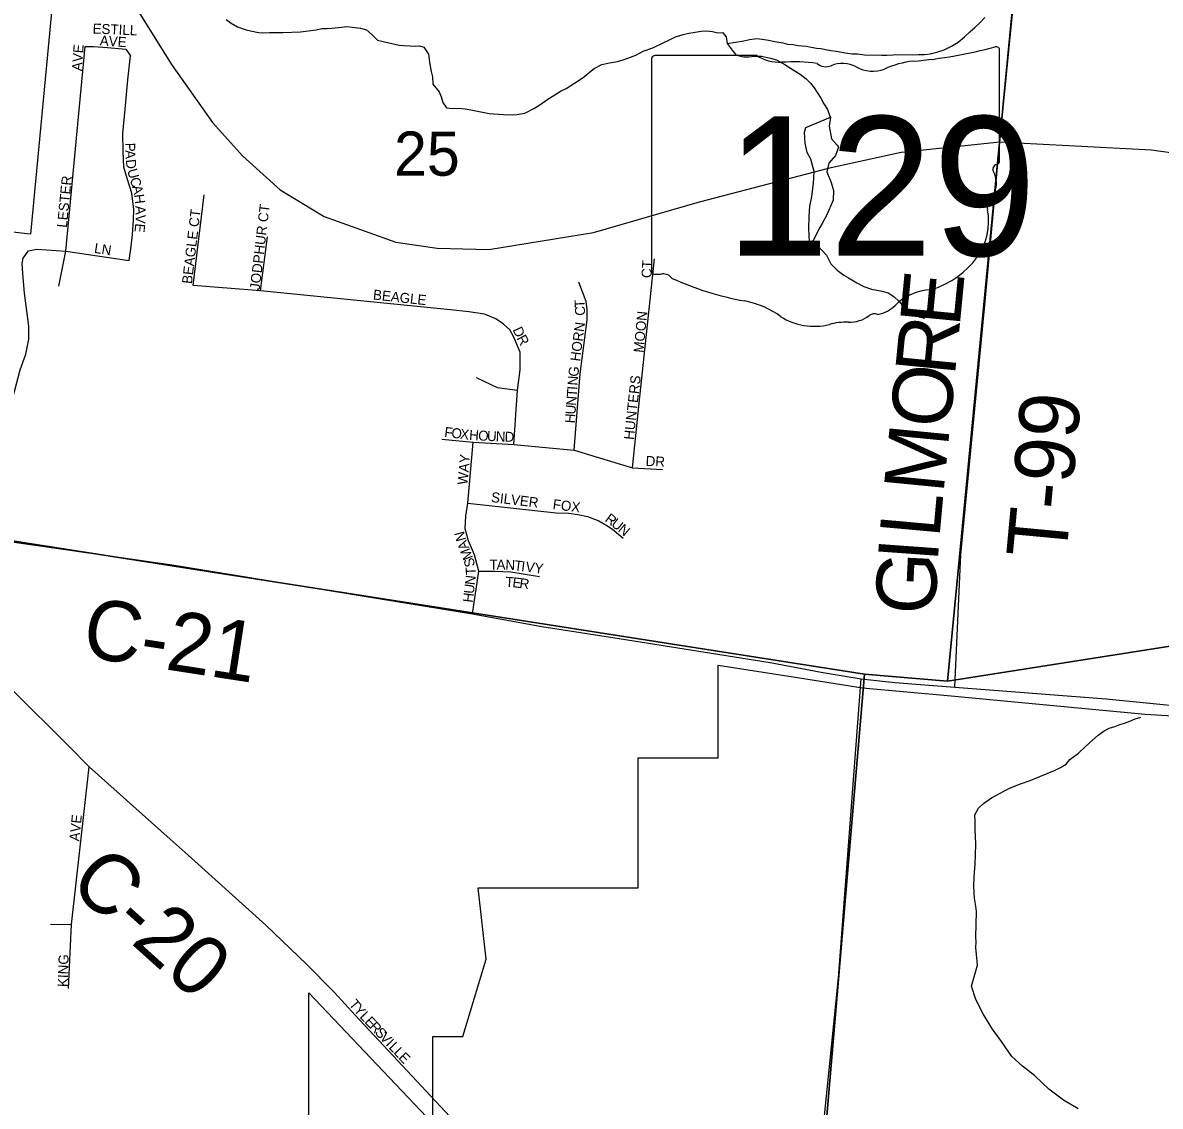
# Model space of a CAD drawing. Extents: x 1310247 to 1552180, y 377264 to 706493.
# Drawn here: x 1394083 to 1399769, y 506561 to 511975 of the extents above; entities that cross this region are included whole.
import ezdxf

# ---------------------------------------------------------------- set-up
doc = ezdxf.new("R2010")
doc.units = 0
for name, color, linetype in [('GM_X_City_Street', 7, 'Continuous'), ('GM_X_City_Street_Text', 7, 'Continuous'), ('GM_X_Corporation', 7, 'Continuous'), ('GM_X_County_Road', 7, 'Continuous'), ('GM_X_County_Road_Text', 7, 'Continuous'), ('GM_X_Minor_River', 7, 'Continuous'), ('GM_X_Section', 7, 'Continuous'), ('GM_X_Section_Text', 7, 'Continuous'), ('GM_X_State_Location', 7, 'Continuous'), ('GM_X_State_Route', 7, 'Continuous'), ('GM_X_State_Shield', 7, 'Continuous'), ('GM_X_Township_Road', 7, 'Continuous'), ('GM_X_Township_Road_Text', 7, 'Continuous'), ('GM_X_Township_Subdivision', 7, 'Continuous'), ('GM_X_Township_Subdivision_Text', 7, 'Continuous')]:
    doc.layers.add(name, color=color, linetype=linetype)

msp = doc.modelspace()

# ---------------------------------------------------------------- linework, layer by layer
at = {"layer": 'GM_X_City_Street'}
for points in [[(1397940.3, 504660.6), (1398077.8, 506381.3), (1398160, 507202.6), (1398274.4, 508696.9)], [(1395641.4, 507129.2), (1395744, 507016.4), (1396857.3, 505825.3), (1397748.4, 504865), (1397940.3, 504660.6), (1398084.2, 504515.2), (1398209.3, 504411.8), (1398360.9, 504327.9), (1400655.3, 503241.7), (1401689.8, 502759.8), (1401706.8, 502751.7)]]:
    msp.add_lwpolyline(points, dxfattribs=at)
at = {"layer": 'GM_X_Corporation'}
for points in [[(1394363.3, 513472.8), (1394121.3, 510919.1), (1393735.5, 510962.2)], [(1395512.5, 505490.6), (1395512.7, 507127.4), (1396132, 506473.7), (1396132.1, 506909.5), (1396282, 506909.5), (1396399, 507296.1), (1396359.4, 507652.1), (1397159.4, 507652.1), (1397159.4, 508302), (1397559.4, 508302), (1397559.5, 508765), (1397934.2, 508707.2), (1398279.6, 508651.4), (1398723.3, 508611.5), (1399693.1, 508519.8), (1401313, 508423.9), (1401312.3, 508030.1), (1401366.7, 506555.9)]]:
    msp.add_lwpolyline(points, dxfattribs=at)
at = {"layer": 'GM_X_County_Road'}
for points in [[(1393145.7, 509519.4), (1393315.6, 509337.1), (1393521.2, 509126), (1393655.4, 509000.4), (1393784.7, 508873), (1394029, 508643.5), (1394312.6, 508360.7), (1394414.4, 508257.3), (1394820.4, 507895.2), (1394909.7, 507815.7), (1395297.7, 507465), (1395500.6, 507271.4), (1395635.1, 507136.1), (1395641.4, 507129.2)], [(1393145.7, 509519.4), (1393145.7, 509519.4), (1393462.9, 509473.2), (1393865.6, 509404.7), (1394830.4, 509266.1), (1396331.1, 509021.8), (1396677.1, 508958.6), (1397063.4, 508897.6)], [(1397063.4, 508897.6), (1397818.9, 508778.4), (1398074.3, 508729.4), (1398274.4, 508696.9), (1398442.4, 508678.4), (1398742.6, 508655.1), (1399497.7, 508596.3), (1400505.9, 508496.8), (1401305.8, 508440.1)]]:
    msp.add_lwpolyline(points, dxfattribs=at)
at = {"layer": 'GM_X_Minor_River'}
for points in [[(1397603.5, 511872.2), (1397687.9, 511884), (1397716.2, 511891.3), (1397752.4, 511896.4), (1397778.4, 511893.7), (1397810.3, 511888.9), (1397842.2, 511882.1), (1397882.1, 511875.1), (1397906, 511868.5), (1397934, 511865.8), (1397958, 511861.2), (1397998, 511858.2), (1398049.9, 511848.8), (1398073.8, 511846.2), (1398095.8, 511841.7), (1398121.7, 511837), (1398149.7, 511832.3), (1398193.6, 511825.2), (1398229.5, 511820.3), (1398255.6, 511819.6), (1398289.5, 511814.8), (1398377.7, 511812.5), (1398401.7, 511813.9), (1398433.8, 511815.1), (1398467.9, 511816.2), (1398530, 511814.7), (1398560.1, 511815.9), (1398590.2, 511817.1), (1398618.3, 511820.4), (1398652.6, 511827.5), (1398689, 511840.6), (1398725.5, 511857.7), (1398758, 511878.9), (1398790.7, 511904.1), (1398817.4, 511929.4), (1398841.9, 511950.8), (1398866.5, 511974.1), (1398891.3, 512001.5)], [(1395099.2, 511991.7), (1395124.8, 511973.1), (1395156.4, 511954.3), (1395200.1, 511939.2), (1395222.1, 511934.6), (1395261.9, 511925.6), (1395284, 511925), (1395316.1, 511926.2), (1395382.2, 511926.5), (1395470.5, 511930.3), (1395548.9, 511940.3), (1395577.1, 511945.6), (1395605.2, 511946.9), (1395627.2, 511948.3), (1395675.4, 511953.1), (1395703.6, 511956.4), (1395771.5, 511948.7), (1395801.4, 511939.9), (1395828.9, 511915.2), (1395856.3, 511888.5), (1395884.2, 511881.8), (1395928, 511870.7), (1395963.9, 511863.8), (1395985.9, 511861.2), (1396019.9, 511860.3), (1396043.9, 511857.8), (1396066, 511859.2), (1396087.9, 511852.6), (1396111.1, 511818), (1396117.9, 511765.8), (1396125.1, 511731.7), (1396130.5, 511705.5), (1396133.5, 511667.4), (1396164.7, 511630.6), (1396174.1, 511604.4), (1396183.4, 511576.2), (1396200.9, 511549.7), (1396230.8, 511547), (1396260.9, 511548.2), (1396294.9, 511545.3), (1396322.9, 511540.6), (1396388.7, 511527), (1396414.6, 511522.3), (1396436.6, 511519.7), (1396460.7, 511519.1), (1396484.6, 511516.5), (1396530.7, 511515.3), (1396552.8, 511516.8), (1396593, 511523.8), (1396637.7, 511546.6), (1396662.1, 511562), (1396706.9, 511592.9), (1396729.3, 511606.3), (1396774.1, 511635.2), (1396798.4, 511646.6), (1396841.1, 511673.5), (1396863.6, 511688.9), (1396890, 511706.3), (1396916.6, 511727.6), (1396939.1, 511747), (1396977.7, 511766), (1397015.9, 511775.1), (1397056.2, 511782), (1397084.4, 511789.3), (1397106.7, 511798.8), (1397147.1, 511813.8), (1397183.7, 511832.8), (1397232.2, 511849.6), (1397286.9, 511876.2), (1397315.3, 511889.5), (1397345.7, 511904.7), (1397384.1, 511915.8), (1397412.3, 511923), (1397434.4, 511926.5), (1397474.7, 511933.5), (1397500.8, 511934.8), (1397530.8, 511932), (1397556.7, 511925.4), (1397580.8, 511926.8), (1397598.3, 511904.3), (1397603.5, 511872.2), (1397628.7, 511837.5), (1397648.2, 511813), (1397688, 511804), (1397712.1, 511805.4), (1397740.3, 511808.7), (1397776.3, 511807.8), (1397820.2, 511798.7), (1397850, 511789.9), (1397891.6, 511766.8), (1397921.2, 511748.1), (1397946.8, 511731.5), (1397968.6, 511718.9), (1397998, 511694.1)], [(1397998, 511694.1), (1398019.6, 511673.6), (1398039, 511649.1), (1398054.5, 511626.7), (1398071.9, 511598.2), (1398087.2, 511569.9), (1398104.6, 511541.4), (1398117.8, 511509.1), (1398119.6, 511502.9)], [(1398034.8, 511172.2), (1398038.7, 511232.2), (1398022.6, 511292.8), (1398003.6, 511327.5), (1397993.1, 511373.9), (1397990.7, 511426.1), (1397997.5, 511452), (1398119.6, 511502.9)], [(1398119.6, 511502.9), (1398113.8, 511458.4), (1398125.9, 511395.8), (1398152.9, 511362.9), (1398160.6, 511352.7), (1398145.2, 511311), (1398112, 511274), (1398102.7, 511230.2), (1398123, 511177.4), (1398135.8, 511136.9), (1398134.3, 511088.9), (1398101.9, 511015.7), (1398078.5, 510972.3), (1398061.6, 510942.8), (1398033.8, 510885.5), (1398015.6, 510880.1), (1398011.7, 510946.4), (1398013.6, 511006.4), (1398017.2, 511058.5), (1398026.7, 511106.3), (1398034.8, 511172.2)], [(1398033.8, 510885.5), (1398101.1, 510813.4), (1398122.1, 510770.9), (1398153.4, 510738.1), (1398186.9, 510713.2), (1398210.6, 510700.6), (1398252.1, 510675.6), (1398287.7, 510656.7), (1398325.5, 510643.7), (1398351.4, 510639), (1398379.4, 510634.3), (1398409.2, 510625.6), (1398436.8, 510606.9), (1398464.3, 510582.2), (1398485.7, 510555.6), (1398507.4, 510539.1), (1398534.9, 510516.4), (1398566.6, 510503.6), (1398592.6, 510498.9)], [(1398825, 507161.5), (1398855.5, 507265.8), (1398850.8, 507320), (1398847.6, 507352.1), (1398848.3, 507382), (1398846.9, 507406.1), (1398850, 507534), (1398846.6, 507560.1), (1398839.5, 507600.3), (1398838.2, 507626.3), (1398837.1, 507664.4), (1398838, 507704.3), (1398840.7, 507730.3), (1398843.6, 507768.2), (1398846, 507868.2), (1398845, 507910.2), (1398843.7, 507942.2), (1398842.8, 507984.3), (1398841.5, 508016.3), (1398860.4, 508049.8), (1398885, 508073.2), (1398925.8, 508102.2), (1398968.4, 508125.1), (1399015.1, 508149.9), (1399069.7, 508172.5), (1399118.2, 508189.3), (1399166.8, 508208.1), (1399239.7, 508238.2), (1399270.1, 508253.5), (1399298.6, 508270.7), (1399317.2, 508294.2), (1399360, 508325.2), (1399394.9, 508358.3), (1399429.7, 508389.4), (1399458.4, 508414.7), (1399488.9, 508435.9), (1399513.3, 508449.3), (1399541.6, 508458.6), (1399565.9, 508468), (1399590.1, 508475.4), (1399616.4, 508484.7), (1399642.7, 508496), (1399671, 508505.3)], [(1399358, 506548.3), (1399284.9, 506590.5), (1399212.2, 506646.7), (1399139.9, 506715), (1399080.9, 506760.8), (1399026, 506808.5), (1398975.9, 506884.2), (1398929.5, 506945.7), (1398885.3, 507019.2), (1398847.3, 507094.6), (1398825, 507161.5)]]:
    msp.add_lwpolyline(points, dxfattribs=at)
at = {"layer": 'GM_X_Section'}
for points in [[(1393469.6, 513633.9), (1399128.9, 513068.6), (1398704.7, 508684.1), (1398289.5, 508719.6), (1393070, 509536.8)], [(1399128.9, 513068.6), (1404461.2, 512601.7), (1404092.3, 509111.6), (1403401, 509422.4), (1398704.7, 508684.1)], [(1393070, 509536.8), (1398289.5, 508719.6), (1397709.1, 501901.1), (1392551, 504087.3)], [(1398704.7, 508684.1), (1403401, 509422.4), (1402970.8, 503976.8), (1397709.1, 501901.1), (1398289.5, 508719.6)]]:
    msp.add_lwpolyline(points, close=True, dxfattribs=at)
at = {"layer": 'GM_X_State_Route'}
msp.add_lwpolyline([(1394260.8, 512618.8), (1394321.1, 512549.5), (1394429.5, 512396.2), (1394638.6, 512067.2), (1394827.2, 511767), (1395032.1, 511476.3), (1395183.5, 511309), (1395369.1, 511139.8), (1395589.7, 511006.3), (1395948.1, 510878.8), (1396153.8, 510849.2), (1396412, 510842.2), (1396935.8, 510926.6), (1397464.9, 511079.9), (1398124.1, 511251.7), (1398473.7, 511327.7), (1398966.4, 511380.8), (1399087.9, 511373.5), (1399725.5, 511339.8), (1400411, 511244.2), (1401512.6, 511102.1)], dxfattribs=at)
at = {"layer": 'GM_X_State_Shield'}
for p, q in [((1398965.5, 511284.5), (1398965.5, 511837.3)), ((1397225.3, 511792.9), (1397225.3, 510736.3)), ((1397752, 511811.1), (1397242.4, 511811.1)), ((1398965.3, 511284.7), (1398965.5, 511284.5))]:
    msp.add_line(p, q, dxfattribs=at)
for centre, major_axis, start_param, end_param in [((1398345.6, 513251.6), (1845.5, 0), 4.814394, 5.042369), ((1398946.2, 511839.6), (19.4, 0), 6.141152, 7.989035), ((1397245.2, 511795.1), (20.2, 0), 1.712693, 3.28349), ((1397873.4, 511933.7), (195.5, 0), 4.042523, 4.731795), ((1397938.2, 511217.9), (702, 0), 1.404758, 1.657858), ((1398097.6, 511800.6), (56.4, 0), 3.836095, 5.185415), ((1398180.4, 511678.5), (117.3, 0), 0.950623, 2.079405), ((1398581, 511488.4), (371.3, 0), 1.699011, 2.107814), ((1398331.8, 511846), (141.1, 0), 4.081561, 5.145723), ((1398961, 511243.9), (30, 0), 1.883978, 3.671073), ((1398944.8, 511282.4), (20.7, 0), 5.05454, 6.418171), ((1398770.2, 511174.1), (180, 0), 5.934695, 6.695948), ((1399034.9, 511053.2), (130.9, 0), 2.387724, 3.262537), ((1398448.9, 510982.9), (461.6, 0), 5.101752, 6.440018), ((1397245.4, 510734), (20.3, 0), 3.00124, 4.508301), ((1397248.5, 510842.1), (155.2, 0), 4.665946, 4.897461), ((1397280.2, 510675.3), (56, 0), 0.519207, 1.627899), ((1397986.8, 511624.6), (1332.7, 0), 4.195997, 4.488961), ((1398643.6, 510439.6), (252.8, 0), 1.647645, 2.488434), ((1397589.5, 510261.6), (417, 0), 0.823519, 1.323587), ((1398340.2, 510488.6), (39.7, 0), 1.147584, 2.315152), ((1398323.3, 510633.9), (149.1, 0), 4.937069, 5.64225), ((1398040.5, 510670.1), (264.6, 0), 4.026481, 4.996735), ((1398193.3, 510304.7), (217.4, 0), 1.495662, 1.94098), ((1398212.7, 510590.9), (141, 0), 4.691044, 5.507374)]:
    msp.add_ellipse(centre, major_axis=major_axis, ratio=0.8, start_param=start_param, end_param=end_param, dxfattribs=at)
at = {"layer": 'GM_X_Township_Road'}
for points in [[(1398951.4, 511217.4), (1398966.4, 511380.8), (1399082.2, 512543), (1399147.5, 513077.1)], [(1398891.7, 510563.6), (1398951.4, 511217.4)], [(1398742.6, 508655.1), (1398772.5, 509318.4), (1398883.9, 510478.6), (1398891.7, 510563.6)]]:
    msp.add_lwpolyline(points, dxfattribs=at)
at = {"layer": 'GM_X_Township_Subdivision'}
for points in [[(1394262.7, 510658.8), (1394298.1, 510832.9), (1394395.1, 511856.5)], [(1394395.1, 511856.5), (1394436.9, 511856.5), (1394507.1, 511851.4), (1394597.9, 511842.7), (1394620.9, 511809.6)], [(1394614.2, 510787.2), (1394622.5, 510845.2), (1394631.3, 510914.9), (1394637, 510988.3), (1394638.1, 511042.4), (1394628.2, 511124), (1394606.4, 511192.3), (1394588.7, 511253.7), (1394584.1, 511331.3), (1394582.4, 511421.6), (1394594.1, 511543.7), (1394607.5, 511689.2), (1394620.9, 511809.6)], [(1394934, 510662.9), (1394990.1, 511114.8)], [(1395271.4, 510634.7), (1395306.2, 510905.1)], [(1393865.6, 509404.7), (1393964.8, 509868.2), (1394040.9, 510131.7), (1394069.8, 510240.4), (1394099, 510319.5), (1394114.1, 510394.7), (1394114.1, 510458.3), (1394092.4, 510623.8), (1394084, 510722.5), (1394079.8, 510772.6), (1394085.4, 510798.5), (1394112.4, 510834.6), (1394152.6, 510842.9), (1394298.1, 510832.9), (1394614.2, 510787.2)], [(1397130.1, 509750.7), (1397163.5, 510074.3), (1397219.7, 510591.1), (1397240.5, 510795.8)], [(1396537.7, 509866.9), (1396556.7, 510139.2), (1396569.2, 510241), (1396569.7, 510329.3), (1396535.6, 510407.7), (1396516.8, 510440.6), (1396485.5, 510468.8), (1396447.1, 510495.4), (1396390.7, 510519.6), (1396312.5, 510529.8), (1396221.6, 510540.8), (1395271.4, 510634.7), (1394934, 510662.9)], [(1396838.9, 509839.6), (1396869.2, 510221.5), (1396904.6, 510490.6), (1396904.6, 510540.4), (1396898.3, 510582.3), (1396863, 510679.3)], [(1396348.5, 510202.6), (1396454.9, 510151.7), (1396556.7, 510139.2)], [(1396177.7, 509894.2), (1396334, 509879.8), (1396537.7, 509866.9), (1396838.9, 509839.6), (1397130.1, 509750.7), (1397279.9, 509741.8)], [(1396331.1, 509021.8), (1396362.8, 509233.8), (1396341.2, 509316.1), (1396311.1, 509386.4), (1396293.9, 509446.6), (1396298.2, 509509.7), (1396307.3, 509573.6), (1396334, 509879.8)], [(1396307.3, 509573.6), (1396749.4, 509526.3), (1396812.2, 509523.6), (1396857.3, 509518.2), (1396905.4, 509508.5), (1396963, 509485.6), (1397003.2, 509462.6), (1397031.5, 509444.6), (1397083.8, 509400)], [(1396362.8, 509233.8), (1396442, 509235), (1396522.9, 509230.8), (1396665.1, 509208.3)], [(1394311.4, 507149), (1394326.9, 507469.4), (1394414.4, 508257.3)], [(1394221.3, 507470.7), (1394326.9, 507469.4)]]:
    msp.add_lwpolyline(points, dxfattribs=at)

# ---------------------------------------------------------------- texts
at = {"layer": 'GM_X_City_Street_Text'}
for s, rotation, p in [('T', 309.398, (1395710.5, 507069.2)), ('Y', 311.0661, (1395733.9, 507040.8)), ('L', 313.3941, (1395764.2, 507006)), ('E', 313.4742, (1395788.5, 506980.4)), ('R', 313.4846, (1395812.7, 506954.8)), ('S', 313.4738, (1395840, 506926.1)), ('V', 313.4784, (1395864.2, 506900.5)), ('I', 313.4853, (1395894.5, 506868.6)), ('L', 313.4738, (1395909.6, 506852.6)), ('L', 313.483, (1395933.8, 506827.1)), ('E', 313.483, (1395958.1, 506801.5))]:
    msp.add_text(s, height=50, rotation=rotation, dxfattribs=at).set_placement(p)
at = {"layer": 'GM_X_County_Road_Text'}
for s, rotation, p in [('C-21', 351.203, (1394371.7, 508809.4)), ('C-20', 318.0622, (1394303.3, 507661.1))]:
    msp.add_text(s, height=300, rotation=rotation, dxfattribs=at).set_placement(p)
at = {"layer": 'GM_X_Section_Text'}
msp.add_text('25', height=221, rotation=0, dxfattribs=at).set_placement((1395938.6, 511210.6))
at = {"layer": 'GM_X_State_Location'}
for s in ['s', 'r']:
    msp.add_text(s, height=1, dxfattribs=at).set_placement((1398075.8, 511194.3))
msp.add_text('129', height=1, rotation=0, dxfattribs=at).set_placement((1397722.8, 511121.6))
at = {"layer": 'GM_X_State_Shield'}
msp.add_text('129', height=696.1, dxfattribs=at).set_placement((1397596.3, 510810.8))
at = {"layer": 'GM_X_Township_Road_Text'}
for s, rotation, p in [('E', 84.4566, (1398765.5, 510450.9)), ('R', 84.4541, (1398741.7, 510205.6)), ('O', 84.4543, (1398716.2, 509942.9)), ('T-99', 84.6774, (1399297.2, 509289.8)), ('M', 84.4563, (1398684.8, 509618.8)), ('L', 84.8589, (1398664.7, 509395.9)), ('I', 85.871, (1398656, 509274.4)), ('G', 87.2104, (1398643.2, 509012.6))]:
    msp.add_text(s, height=300, rotation=rotation, dxfattribs=at).set_placement(p)
at = {"layer": 'GM_X_Township_Subdivision_Text'}
for s, rotation, p in [('ESTILL', 357.5119, (1394431.4, 511921.5)), ('AVE', 356.0569, (1394466.8, 511862)), ('AVE', 85.9127, (1394378.2, 511732.4)), ('P', 270.4781, (1394595, 511375.2)), ('A', 272.2811, (1394595.3, 511338.3)), ('D', 276.7789, (1394597.4, 511290)), ('LESTER', 84.4016, (1394303.4, 510949.4)), ('U', 285.6644, (1394604.3, 511238)), ('C', 287.8409, (1394616.8, 511193.7)), ('A', 284.0522, (1394628.6, 511156.8)), ('H', 277.0884, (1394639, 511115.7)), ('A', 272.8428, (1394645.6, 511059.9)), ('BEAGLE CT', 83.2459, (1394928.2, 510668)), ('JODPHUR CT', 83.2121, (1395267, 510637.2)), ('V', 267.4421, (1394647.8, 511017.2)), ('E', 264.0475, (1394645.9, 510974)), ('LN', 351.0262, (1394437.5, 510825.8)), ('CT', 86.8218, (1397225, 510698.2)), ('BEAGLE', 353.7756, (1395831.8, 510592.6)), ('T', 92.9381, (1396892.6, 510551.7)), ('C', 93.4506, (1396895, 510512.3)), ('MOON', 84.5065, (1397185.4, 510324.6)), ('HORN', 82.6926, (1396868.6, 510280.9)), ('D', 295.1476, (1396530.4, 510441.4)), ('R', 298.133, (1396550.4, 510399)), ('G', 83.3738, (1396858.9, 510204.3)), ('N', 85.8871, (1396855.8, 510161)), ('HUNTERS', 83.758, (1397137, 509889.1)), ('T', 85.8871, (1396851.7, 510104)), ('I', 85.8879, (1396854.2, 510139.1)), ('U', 85.8871, (1396845.3, 510016.2)), ('N', 85.8762, (1396848.5, 510060.1)), ('H', 85.8871, (1396842.2, 509972.3)), ('F', 353.1393, (1396188.3, 509906.2)), ('O', 353.1312, (1396223.3, 509902)), ('X', 353.1312, (1396267, 509896.8)), ('H', 355.4094, (1396312.8, 509891.3)), ('O', 357.4933, (1396358.6, 509887.7)), ('U', 357.5665, (1396402.7, 509885.7)), ('N', 357.5665, (1396446.6, 509883.9)), ('D', 357.5721, (1396490.6, 509882)), ('WAY', 84.8085, (1396305.4, 509664.5)), ('DR', 356.989, (1397195.3, 509761.1)), ('SILVER', 353.0186, (1396421.5, 509580.6)), ('FOX', 352.5016, (1396729.8, 509545.4)), ('R', 323.861, (1396989.1, 509486.5)), ('U', 322.0263, (1397020.7, 509463.4)), ('N', 320.27, (1397055.1, 509436.6)), ('N', 105.3855, (1396299.8, 509391.4)), ('A', 111.3265, (1396315.4, 509351.7)), ('M', 110.7104, (1396334.3, 509301.7)), ('S', 104.9691, (1396345.1, 509262.5)), ('T', 359.9044, (1396416, 509241.9)), ('A', 359.8907, (1396451.2, 509241.8)), ('N', 357.2014, (1396494.5, 509241.8)), ('T', 353.058, (1396537.5, 509239.7)), ('I', 352.6798, (1396572.4, 509235.5)), ('V', 352.7056, (1396594.2, 509232.6)), ('Y', 352.6906, (1396637.9, 509227.1)), ('N', 83.0562, (1396342.5, 509163)), ('T', 92.1963, (1396348.2, 509215.3)), ('U', 83.0511, (1396337.2, 509119.3)), ('T', 356.5148, (1396494.4, 509156.8)), ('E', 353.2495, (1396528.8, 509154.8)), ('R', 352.634, (1396563.6, 509150.6)), ('H', 83.0431, (1396331.9, 509075.6)), ('AVE', 84.0969, (1394365, 507882.7)), ('KING', 88.3643, (1394307.8, 507156))]:
    msp.add_text(s, height=50, rotation=rotation, dxfattribs=at).set_placement(p)

doc.saveas('drawing.dxf')
